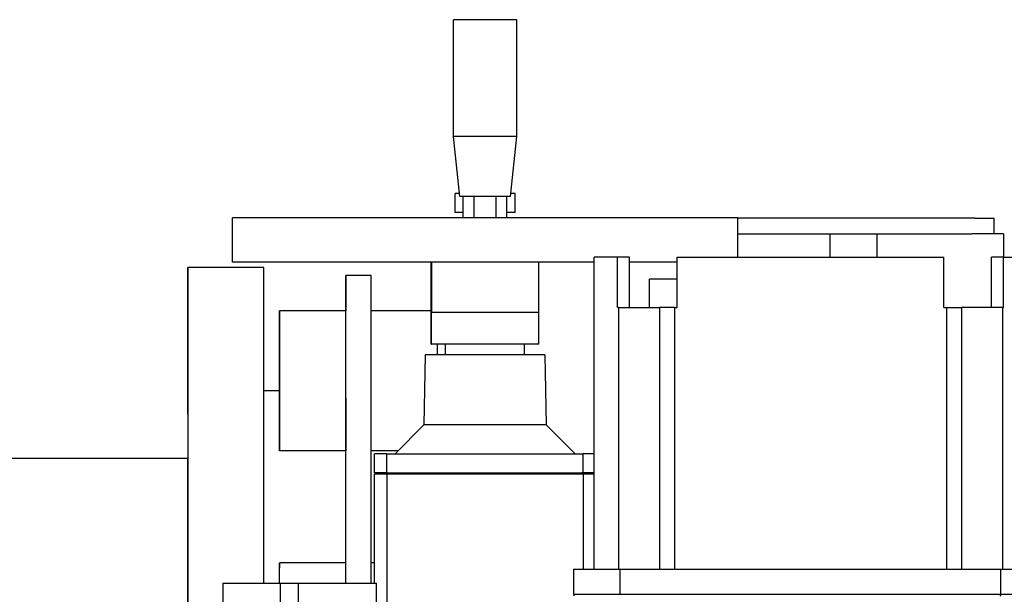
# Model space of a CAD drawing. Extents: x -89225 to 110569, y 13360 to 87647.
# Tile 306 of 478: x 35946 to 36258, y 84684 to 84866. Entities that reach past the tile are written whole.
import ezdxf

# ---------------------------------------------------------------- set-up
doc = ezdxf.new("R2010")
doc.units = 0
doc.layers.add('Iv-Lines 035', color=4, linetype='Continuous')

# ---------------------------------------------------------------- blocks, each defined once
blk = doc.blocks.new('Leidingwerk beluchtingsinstallatie')
for p, q in [((1283424.97, -919367.47), (1283404.92, -919367.47)), ((1283404.92, -919404.44), (1283404.92, -919367.47)), ((1283424.97, -919404.44), (1283424.97, -919367.47)), ((1283424.97, -919404.44), (1283404.92, -919404.44)), ((1283406.92, -919423.47), (1283404.92, -919404.44)), ((1283422.97, -919423.47), (1283424.97, -919404.44)), ((1283406.83, -919422.57), (1283405.43, -919422.57)), ((1283405.43, -919428.57), (1283405.43, -919422.57)), ((1283422.97, -919423.47), (1283406.92, -919423.47)), ((1283408.01, -919430.27), (1283408.01, -919423.47)), ((1283411.48, -919430.27), (1283411.48, -919423.47)), ((1283418.41, -919430.27), (1283418.41, -919423.47)), ((1283421.87, -919430.27), (1283421.87, -919423.47)), ((1283424.43, -919422.57), (1283423.07, -919422.57)), ((1283424.43, -919428.57), (1283424.43, -919422.57)), ((1283408.01, -919428.57), (1283405.43, -919428.57)), ((1283424.43, -919428.57), (1283421.87, -919428.57)), ((1283494.93, -919430.27), (1283334.93, -919430.27)), ((1283334.93, -919444.27), (1283334.93, -919430.27)), ((1283494.93, -919442.67), (1283494.93, -919430.27)), ((1283570.11, -919430.35), (1283494.93, -919430.35)), ((1283570.11, -919430.35), (1283576.11, -919430.35)), ((1283576.11, -919435.35), (1283576.11, -919430.35)), ((1283494.93, -919435.35), (1283524.11, -919435.35)), ((1283524.11, -919435.35), (1283524.11, -919442.67)), ((1283524.11, -919435.35), (1283539.11, -919435.35)), ((1283539.11, -919435.35), (1283569.11, -919435.35)), ((1283539.11, -919442.67), (1283539.11, -919435.35)), ((1283579.11, -919435.35), (1283569.11, -919435.35)), ((1283579.11, -919435.35), (1283579.11, -919442.67)), ((1283449.48, -919444.27), (1283334.93, -919444.27)), ((1283456.91, -919442.67), (1283449.48, -919442.67)), ((1283449.48, -919541.47), (1283449.48, -919442.67)), ((1283460.67, -919442.67), (1283456.91, -919442.67)), ((1283456.91, -919458.67), (1283456.91, -919442.67)), ((1283460.67, -919458.67), (1283460.67, -919442.67)), ((1283475.81, -919444.27), (1283460.67, -919444.27)), ((1283475.81, -919442.67), (1283560.17, -919442.67)), ((1283475.81, -919458.67), (1283475.81, -919442.67)), ((1283560.17, -919458.67), (1283560.17, -919442.67)), ((1283575.28, -919442.67), (1283575.3, -919442.67)), ((1283575.28, -919458.67), (1283575.28, -919442.67)), ((1283579.06, -919442.67), (1283575.3, -919442.67)), ((1283575.3, -919458.67), (1283575.3, -919442.67)), ((1283579.06, -919442.67), (1283586.48, -919442.67)), ((1283579.06, -919458.67), (1283579.06, -919442.67)), ((1283344.87, -919445.97), (1283320.87, -919445.97)), ((1283378.87, -919448.47), (1283370.87, -919448.47)), ((1283466.98, -919449.67), (1283466.97, -919449.67)), ((1283466.97, -919458.67), (1283466.97, -919449.67)), ((1283466.98, -919449.67), (1283466.98, -919449.67)), ((1283466.98, -919449.67), (1283466.98, -919449.67)), ((1283475.81, -919449.67), (1283466.98, -919449.67)), ((1283466.98, -919458.67), (1283466.98, -919449.67)), ((1283466.98, -919458.67), (1283466.98, -919449.67)), ((1283466.98, -919458.67), (1283466.98, -919449.67)), ((1283349.88, -919459.7), (1283349.86, -919459.7)), ((1283370.88, -919459.7), (1283349.88, -919459.7)), ((1283397.93, -919459.7), (1283378.88, -919459.7)), ((1283397.93, -919470.27), (1283397.93, -919460.18)), ((1283431.94, -919460.18), (1283397.94, -919460.18)), ((1283397.94, -919470.27), (1283397.94, -919460.18)), ((1283431.94, -919470.27), (1283431.94, -919460.18)), ((1283457.23, -919458.67), (1283456.91, -919458.67)), ((1283457.23, -919458.67), (1283457.23, -919541.47)), ((1283457.23, -919458.67), (1283470.21, -919458.67)), ((1283470.21, -919458.67), (1283470.21, -919541.47)), ((1283474.93, -919458.67), (1283470.21, -919458.67)), ((1283474.93, -919458.67), (1283475.81, -919458.67)), ((1283474.93, -919458.67), (1283474.93, -919541.47)), ((1283560.17, -919458.67), (1283561.05, -919458.67)), ((1283561.05, -919458.67), (1283565.77, -919458.67)), ((1283561.05, -919458.67), (1283561.05, -919541.47)), ((1283578.74, -919458.67), (1283565.77, -919458.67)), ((1283565.77, -919458.67), (1283565.77, -919541.47)), ((1283578.74, -919458.67), (1283579.06, -919458.67)), ((1283578.74, -919458.67), (1283578.74, -919541.47)), ((1283397.93, -919470.27), (1283397.94, -919470.27)), ((1283431.94, -919470.27), (1283397.94, -919470.27)), ((1283402.43, -919473.67), (1283402.43, -919470.27)), ((1283427.43, -919473.67), (1283427.43, -919470.27)), ((1283349.86, -919472.05), (1283349.86, -919484.97)), ((1283349.88, -919488.71), (1283349.88, -919472.05)), ((1283395.96, -919473.67), (1283395.57, -919495.83)), ((1283433.91, -919473.67), (1283395.96, -919473.67)), ((1283433.91, -919473.67), (1283434.29, -919495.83)), ((1283344.89, -919484.97), (1283349.88, -919484.97)), ((1283349.88, -919487.35), (1283349.88, -919504.02)), ((1283370.88, -919487.35), (1283370.88, -919504.02)), ((1283395.57, -919495.83), (1283386.43, -919504.97)), ((1283434.29, -919495.83), (1283395.57, -919495.83)), ((1283434.29, -919495.83), (1283443.43, -919504.97)), ((1283370.88, -919504.02), (1283349.88, -919504.02)), ((1283387.39, -919504.02), (1283378.89, -919504.02)), ((1283320.87, -919506.43), (1282841.87, -919506.43)), ((1283383.86, -919504.97), (1283379.93, -919504.97)), ((1283379.93, -919510.97), (1283379.93, -919504.97)), ((1283383.86, -919504.97), (1283446.02, -919504.97)), ((1283383.86, -919510.97), (1283383.86, -919504.97)), ((1283449.48, -919504.97), (1283446.02, -919504.97)), ((1283446.02, -919510.97), (1283446.02, -919504.97)), ((1283383.86, -919510.97), (1283379.93, -919510.97)), ((1283380.43, -919510.97), (1283379.93, -919511.47)), ((1283383.86, -919511.47), (1283379.93, -919511.47)), ((1283379.93, -919545.97), (1283379.93, -919511.47)), ((1283383.86, -919510.97), (1283446.02, -919510.97)), ((1283446.02, -919511.47), (1283383.86, -919511.47)), ((1283383.86, -919511.47), (1283383.86, -919563.42)), ((1283449.48, -919510.97), (1283446.02, -919510.97)), ((1283449.48, -919511.47), (1283446.02, -919511.47)), ((1283446.02, -919511.47), (1283446.02, -919541.47)), ((1283449.43, -919510.97), (1283449.48, -919511.02)), ((1283349.89, -919545.97), (1283349.89, -919541.05)), ((1283370.9, -919539.53), (1283349.9, -919539.53)), ((1283379.93, -919539.53), (1283378.9, -919539.53)), ((1283442.98, -919541.47), (1283457.77, -919541.47)), ((1283442.98, -919541.47), (1283442.98, -919549.47)), ((1283457.77, -919549.47), (1283457.77, -919541.47)), ((1283457.77, -919541.47), (1283578.2, -919541.47)), ((1283578.2, -919541.47), (1283592.98, -919541.47)), ((1283578.2, -919549.47), (1283578.2, -919541.47)), ((1283331.94, -919545.97), (1283331.93, -919545.97)), ((1283331.93, -919545.97), (1283331.93, -919571.86)), ((1283331.94, -919545.97), (1283350.05, -919545.97)), ((1283331.94, -919545.97), (1283331.94, -919571.86)), ((1283350.05, -919545.97), (1283355.78, -919545.97)), ((1283350.05, -919545.97), (1283350.05, -919567.92)), ((1283355.78, -919545.97), (1283380.61, -919545.97)), ((1283355.78, -919545.97), (1283355.78, -919567.12)), ((1283380.61, -919560.15), (1283380.61, -919545.97)), ((1283443.48, -919549.47), (1283442.98, -919549.97)), ((1283442.98, -919549.47), (1283457.77, -919549.47)), ((1283457.77, -919549.47), (1283578.2, -919549.47)), ((1283578.2, -919549.47), (1283588.18, -919549.47))]:
    blk.add_line(p, q)
for centre, major_axis, start_param, end_param in [((1283320.87, -919615.97), (0, 170), 4.898391, 7.153805), ((1283370.87, -919615.97), (0, 167.5), 5.890486, 6.651408), ((1283344.87, -919615.97), (0, 170), 5.136779, 6.283185), ((1283378.87, -919615.97), (0, 167.5), 5.890486, 6.283185), ((1283349.86, -919479.7), (0, 20), 5.105088, 8.120746), ((1283349.88, -919479.7), (0, 20), 4.31969, 7.461283), ((1283370.88, -919479.7), (0, 20), 5.890487, 6.283186), ((1283370.87, -919615.97), (0, -167.5), 2.001943, 2.748898), ((1283370.88, -919479.7), (0, -20), 1.1781, 2.748898), ((1283378.87, -919615.97), (0, -167.5), 2.001943, 2.748898), ((1283349.86, -919479.7), (0, 8.75), 4.06571, 8.500664), ((1283399.88, -919479.7), (0, -20), 1.876946, 2.061662), ((1283349.87, -919615.97), (0, 131), 5.737215, 6.043757), ((1283370.87, -919615.97), (0, 131), 5.335489, 5.737215), ((1283320.87, -919615.97), (0, 109.55), 5.003264, 6.296697), ((1283349.9, -919559.53), (0, 20), 5.457032, 6.675884), ((1283370.9, -919559.53), (0, 20), 5.457033, 6.283186)]:
    blk.add_ellipse(centre, major_axis=major_axis, ratio=0.000191, start_param=start_param, end_param=end_param)
for centre, major_axis in [((1283320.86, -919478.1), (0, 11)), ((1283320.88, -919481.42), (0, 11)), ((1283349.88, -919479.7), (0, 8.75))]:
    blk.add_ellipse(centre, major_axis=major_axis, ratio=0.000191)
for points, knots in [([(1283397.94, -919444.27), (1283397.94, -919444.35), (1283397.94, -919444.42), (1283397.94, -919444.49), (1283397.94, -919444.66), (1283397.94, -919444.82), (1283397.94, -919444.98), (1283397.94, -919445.14), (1283397.94, -919445.31), (1283397.94, -919445.47), (1283397.94, -919445.63), (1283397.94, -919445.79), (1283397.94, -919445.95), (1283397.94, -919446.11), (1283397.94, -919446.27), (1283397.94, -919446.42), (1283397.94, -919446.58), (1283397.94, -919446.74), (1283397.94, -919446.9), (1283397.94, -919447.05), (1283397.94, -919447.21), (1283397.94, -919447.37), (1283397.94, -919447.52), (1283397.94, -919447.67), (1283397.94, -919447.83), (1283397.94, -919447.98), (1283397.94, -919448.13), (1283397.94, -919448.29), (1283397.94, -919448.44), (1283397.94, -919448.59), (1283397.94, -919448.74), (1283397.94, -919448.92), (1283397.94, -919449.09), (1283397.94, -919449.27), (1283397.94, -919449.45), (1283397.94, -919449.62), (1283397.94, -919449.79), (1283397.94, -919449.88), (1283397.94, -919449.97), (1283397.94, -919450.05), (1283397.94, -919450.14), (1283397.94, -919450.22), (1283397.94, -919450.3), (1283397.94, -919450.39), (1283397.94, -919450.47), (1283397.94, -919450.55), (1283397.94, -919450.64), (1283397.94, -919450.72), (1283397.94, -919450.8), (1283397.94, -919450.88), (1283397.94, -919450.96), (1283397.94, -919451.04), (1283397.94, -919451.12), (1283397.94, -919451.2), (1283397.94, -919451.28), (1283397.94, -919451.35), (1283397.94, -919451.43), (1283397.94, -919451.51), (1283397.94, -919451.58), (1283397.94, -919451.66), (1283397.94, -919451.73), (1283397.94, -919451.81), (1283397.94, -919451.88), (1283397.94, -919451.95), (1283397.94, -919452.03), (1283397.94, -919452.1), (1283397.94, -919452.17), (1283397.94, -919452.24), (1283397.94, -919452.31), (1283397.94, -919452.38), (1283397.94, -919452.45), (1283397.94, -919452.51), (1283397.94, -919452.58), (1283397.93, -919452.65), (1283397.93, -919452.71), (1283397.93, -919452.77), (1283397.93, -919452.84), (1283397.93, -919452.9), (1283397.93, -919452.96), (1283397.93, -919453.08), (1283397.93, -919453.2), (1283397.93, -919453.31), (1283397.93, -919453.41), (1283397.93, -919453.52), (1283397.93, -919453.61), (1283397.93, -919453.66), (1283397.93, -919453.7), (1283397.93, -919453.75), (1283397.93, -919453.79), (1283397.93, -919453.83), (1283397.93, -919453.87), (1283397.93, -919453.91), (1283397.93, -919453.95), (1283397.93, -919453.98), (1283397.93, -919454.01), (1283397.93, -919454.05), (1283397.93, -919454.08), (1283397.93, -919454.11), (1283397.93, -919454.14), (1283397.93, -919454.16), (1283397.93, -919454.19), (1283397.93, -919454.21), (1283397.93, -919454.23), (1283397.93, -919454.25), (1283397.93, -919454.27), (1283397.93, -919454.28), (1283397.93, -919454.3), (1283397.93, -919454.31), (1283397.93, -919454.32), (1283397.93, -919454.33), (1283397.93, -919454.34), (1283397.93, -919454.35), (1283397.93, -919454.35), (1283397.93, -919454.35), (1283397.93, -919454.35), (1283397.93, -919454.35), (1283397.93, -919454.35), (1283397.93, -919454.35), (1283397.93, -919454.34), (1283397.93, -919454.33), (1283397.93, -919454.32), (1283397.93, -919454.31), (1283397.93, -919454.3), (1283397.93, -919454.28), (1283397.93, -919454.27), (1283397.93, -919454.25), (1283397.93, -919454.23), (1283397.93, -919454.21), (1283397.93, -919454.19), (1283397.93, -919454.16), (1283397.93, -919454.14), (1283397.93, -919454.11), (1283397.93, -919454.08), (1283397.93, -919454.05), (1283397.93, -919454.02), (1283397.93, -919453.98), (1283397.93, -919453.95), (1283397.93, -919453.91), (1283397.93, -919453.87), (1283397.93, -919453.84), (1283397.93, -919453.79), (1283397.93, -919453.75), (1283397.93, -919453.71), (1283397.93, -919453.66), (1283397.93, -919453.62), (1283397.93, -919453.52), (1283397.93, -919453.42), (1283397.93, -919453.31), (1283397.93, -919453.21), (1283397.93, -919453.09), (1283397.93, -919452.97), (1283397.93, -919452.91), (1283397.93, -919452.85), (1283397.93, -919452.79), (1283397.93, -919452.72), (1283397.93, -919452.66), (1283397.93, -919452.59), (1283397.93, -919452.53), (1283397.93, -919452.46), (1283397.93, -919452.39), (1283397.93, -919452.32), (1283397.93, -919452.25), (1283397.93, -919452.18), (1283397.93, -919452.11), (1283397.93, -919452.04), (1283397.93, -919451.97), (1283397.93, -919451.9), (1283397.93, -919451.82), (1283397.93, -919451.75), (1283397.93, -919451.67), (1283397.93, -919451.6), (1283397.93, -919451.52), (1283397.93, -919451.45), (1283397.93, -919451.37), (1283397.93, -919451.29), (1283397.93, -919451.21), (1283397.93, -919451.14), (1283397.93, -919451.06), (1283397.93, -919450.98), (1283397.93, -919450.9), (1283397.93, -919450.82), (1283397.93, -919450.73), (1283397.93, -919450.65), (1283397.93, -919450.57), (1283397.93, -919450.49), (1283397.93, -919450.41), (1283397.93, -919450.32), (1283397.93, -919450.24), (1283397.93, -919450.15), (1283397.93, -919450.07), (1283397.93, -919449.98), (1283397.93, -919449.9), (1283397.93, -919449.81), (1283397.93, -919449.64), (1283397.93, -919449.47), (1283397.93, -919449.29), (1283397.93, -919449.11), (1283397.93, -919448.94), (1283397.93, -919448.76), (1283397.93, -919448.61), (1283397.93, -919448.46), (1283397.93, -919448.31), (1283397.93, -919448.15), (1283397.93, -919448), (1283397.93, -919447.85), (1283397.93, -919447.69), (1283397.93, -919447.54), (1283397.93, -919447.39), (1283397.93, -919447.23), (1283397.93, -919447.07), (1283397.93, -919446.92), (1283397.93, -919446.76), (1283397.93, -919446.6), (1283397.93, -919446.44), (1283397.93, -919446.29), (1283397.93, -919446.13), (1283397.93, -919445.97), (1283397.93, -919445.81), (1283397.93, -919445.65), (1283397.93, -919445.49), (1283397.93, -919445.33), (1283397.93, -919445.17), (1283397.93, -919445), (1283397.93, -919444.84), (1283397.93, -919444.68), (1283397.93, -919444.52), (1283397.93, -919444.44), (1283397.93, -919444.35), (1283397.93, -919444.27)], [27.154389, 27.154389, 27.154389, 27.154389, 27.698456, 27.698456, 27.698456, 28.902745, 28.902745, 28.902745, 30.107018, 30.107018, 30.107018, 31.311278, 31.311278, 31.311278, 32.515528, 32.515528, 32.515528, 33.71979, 33.71979, 33.71979, 34.924325, 34.924325, 34.924325, 36.129133, 36.129133, 36.129133, 37.334092, 37.334092, 37.334092, 38.539095, 38.539095, 38.539095, 39.992083, 39.992083, 39.992083, 41.444904, 41.444904, 41.444904, 42.17123, 42.17123, 42.17123, 42.897498, 42.897498, 42.897498, 43.623707, 43.623707, 43.623707, 44.349862, 44.349862, 44.349862, 45.075973, 45.075973, 45.075973, 45.802051, 45.802051, 45.802051, 46.528112, 46.528112, 46.528112, 47.254173, 47.254173, 47.254173, 47.981048, 47.981048, 47.981048, 48.709538, 48.709538, 48.709538, 49.439369, 49.439369, 49.439369, 50.170279, 50.170279, 50.170279, 50.902022, 50.902022, 50.902022, 51.634363, 51.634363, 51.634363, 53.099988, 53.099988, 53.099988, 54.56561, 54.56561, 54.56561, 55.298014, 55.298014, 55.298014, 56.02997, 56.02997, 56.02997, 56.76137, 56.76137, 56.76137, 57.492129, 57.492129, 57.492129, 58.222187, 58.222187, 58.222187, 58.951509, 58.951509, 58.951509, 59.680092, 59.680092, 59.680092, 60.407962, 60.407962, 60.407962, 61.135182, 61.135182, 61.135182, 61.861858, 61.861858, 61.861858, 62.588138, 62.588138, 62.588138, 63.314226, 63.314226, 63.314226, 64.040308, 64.040308, 64.040308, 64.76654, 64.76654, 64.76654, 65.49307, 65.49307, 65.49307, 66.220008, 66.220008, 66.220008, 66.947423, 66.947423, 66.947423, 67.675354, 67.675354, 67.675354, 68.403806, 68.403806, 68.403806, 69.132758, 69.132758, 69.132758, 70.591938, 70.591938, 70.591938, 72.052209, 72.052209, 72.052209, 72.782439, 72.782439, 72.782439, 73.512524, 73.512524, 73.512524, 74.242283, 74.242283, 74.242283, 74.971518, 74.971518, 74.971518, 75.700014, 75.700014, 75.700014, 76.42754, 76.42754, 76.42754, 77.15392, 77.15392, 77.15392, 77.87998, 77.87998, 77.87998, 78.606043, 78.606043, 78.606043, 79.332125, 79.332125, 79.332125, 80.05824, 80.05824, 80.05824, 80.784398, 80.784398, 80.784398, 81.510606, 81.510606, 81.510606, 82.236869, 82.236869, 82.236869, 83.689555, 83.689555, 83.689555, 85.142427, 85.142427, 85.142427, 86.347366, 86.347366, 86.347366, 87.55231, 87.55231, 87.55231, 88.757173, 88.757173, 88.757173, 89.961852, 89.961852, 89.961852, 91.166234, 91.166234, 91.166234, 92.370484, 92.370484, 92.370484, 93.574741, 93.574741, 93.574741, 94.779009, 94.779009, 94.779009, 95.983291, 95.983291, 95.983291, 96.579562, 96.579562, 96.579562, 96.579562]), ([(1283397.93, -919460.18), (1283397.93, -919460.06), (1283397.93, -919459.93), (1283397.93, -919459.8), (1283397.93, -919459.67), (1283397.93, -919459.54), (1283397.93, -919459.41), (1283397.93, -919459.28), (1283397.93, -919459.14), (1283397.93, -919459), (1283397.93, -919458.86), (1283397.93, -919458.72), (1283397.93, -919458.58), (1283397.93, -919458.43), (1283397.93, -919458.29), (1283397.93, -919458.14), (1283397.93, -919457.99), (1283397.93, -919457.85), (1283397.93, -919457.69), (1283397.93, -919457.54), (1283397.93, -919457.39), (1283397.93, -919457.24), (1283397.93, -919457.08), (1283397.93, -919456.93), (1283397.93, -919456.77), (1283397.93, -919456.61), (1283397.93, -919456.46), (1283397.93, -919456.3), (1283397.93, -919456.14), (1283397.93, -919455.98), (1283397.93, -919455.82), (1283397.93, -919455.65), (1283397.93, -919455.49), (1283397.93, -919455.33), (1283397.93, -919455.17), (1283397.93, -919455), (1283397.93, -919454.84), (1283397.93, -919454.67), (1283397.93, -919454.5), (1283397.93, -919454.34), (1283397.93, -919454.17), (1283397.93, -919454), (1283397.93, -919453.83), (1283397.93, -919453.66), (1283397.93, -919453.5), (1283397.93, -919453.33), (1283397.93, -919453.15), (1283397.93, -919452.98), (1283397.93, -919452.81), (1283397.93, -919452.64), (1283397.93, -919452.47), (1283397.93, -919452.3), (1283397.93, -919452.12), (1283397.93, -919451.95), (1283397.93, -919451.78), (1283397.93, -919451.6), (1283397.93, -919451.43), (1283397.93, -919451.26), (1283397.93, -919451.08), (1283397.93, -919450.91), (1283397.93, -919450.73), (1283397.93, -919450.56), (1283397.93, -919450.38), (1283397.93, -919450.2), (1283397.93, -919450.03), (1283397.93, -919449.85), (1283397.93, -919449.67), (1283397.93, -919449.32), (1283397.93, -919448.96), (1283397.93, -919448.61), (1283397.93, -919448.25), (1283397.93, -919447.89), (1283397.93, -919447.53), (1283397.93, -919447.17), (1283397.93, -919446.81), (1283397.93, -919446.45), (1283397.93, -919446.09), (1283397.93, -919445.73), (1283397.93, -919445.37), (1283397.93, -919445), (1283397.93, -919444.64), (1283397.93, -919444.27)], [0, 0, 0, 0, 1.200165, 1.200165, 1.200165, 2.400403, 2.400403, 2.400403, 3.600818, 3.600818, 3.600818, 4.80147, 4.80147, 4.80147, 6.002368, 6.002368, 6.002368, 7.203474, 7.203474, 7.203474, 8.404706, 8.404706, 8.404706, 9.605937, 9.605937, 9.605937, 10.807007, 10.807007, 10.807007, 12.007719, 12.007719, 12.007719, 13.207963, 13.207963, 13.207963, 14.408148, 14.408148, 14.408148, 15.608353, 15.608353, 15.608353, 16.808582, 16.808582, 16.808582, 18.008839, 18.008839, 18.008839, 19.209119, 19.209119, 19.209119, 20.409416, 20.409416, 20.409416, 21.609718, 21.609718, 21.609718, 22.810008, 22.810008, 22.810008, 24.010268, 24.010268, 24.010268, 25.210475, 25.210475, 25.210475, 26.410652, 26.410652, 26.410652, 28.811011, 28.811011, 28.811011, 31.211388, 31.211388, 31.211388, 33.611789, 33.611789, 33.611789, 36.012213, 36.012213, 36.012213, 38.412648, 38.412648, 38.412648, 38.412648]), ([(1283397.94, -919444.27), (1283397.94, -919444.64), (1283397.94, -919445), (1283397.94, -919445.37), (1283397.94, -919445.73), (1283397.94, -919446.09), (1283397.94, -919446.45), (1283397.94, -919446.81), (1283397.94, -919447.17), (1283397.94, -919447.53), (1283397.94, -919447.89), (1283397.94, -919448.25), (1283397.94, -919448.61), (1283397.94, -919448.96), (1283397.94, -919449.32), (1283397.94, -919449.67), (1283397.94, -919449.85), (1283397.94, -919450.03), (1283397.94, -919450.2), (1283397.94, -919450.38), (1283397.94, -919450.56), (1283397.94, -919450.73), (1283397.94, -919450.91), (1283397.94, -919451.08), (1283397.94, -919451.26), (1283397.94, -919451.43), (1283397.94, -919451.6), (1283397.94, -919451.78), (1283397.94, -919451.95), (1283397.94, -919452.12), (1283397.94, -919452.3), (1283397.94, -919452.47), (1283397.94, -919452.64), (1283397.94, -919452.81), (1283397.94, -919452.98), (1283397.94, -919453.15), (1283397.94, -919453.32), (1283397.94, -919453.49), (1283397.94, -919453.66), (1283397.94, -919453.83), (1283397.94, -919454), (1283397.94, -919454.17), (1283397.94, -919454.34), (1283397.94, -919454.5), (1283397.94, -919454.67), (1283397.94, -919454.83), (1283397.94, -919455), (1283397.94, -919455.16), (1283397.94, -919455.33), (1283397.94, -919455.49), (1283397.94, -919455.65), (1283397.94, -919455.82), (1283397.94, -919455.98), (1283397.94, -919456.14), (1283397.94, -919456.3), (1283397.94, -919456.46), (1283397.94, -919456.61), (1283397.94, -919456.77), (1283397.94, -919456.93), (1283397.94, -919457.08), (1283397.94, -919457.24), (1283397.94, -919457.39), (1283397.94, -919457.54), (1283397.94, -919457.69), (1283397.94, -919457.85), (1283397.94, -919457.99), (1283397.94, -919458.14), (1283397.94, -919458.29), (1283397.94, -919458.43), (1283397.94, -919458.58), (1283397.94, -919458.72), (1283397.94, -919458.86), (1283397.94, -919459), (1283397.94, -919459.14), (1283397.94, -919459.28), (1283397.94, -919459.41), (1283397.94, -919459.54), (1283397.94, -919459.67), (1283397.94, -919459.8), (1283397.94, -919459.93), (1283397.94, -919460.06), (1283397.94, -919460.18)], [0, 0, 0, 0, 2.400379, 2.400379, 2.400379, 4.800739, 4.800739, 4.800739, 7.201078, 7.201078, 7.201078, 9.6014, 9.6014, 9.6014, 12.001716, 12.001716, 12.001716, 13.201912, 13.201912, 13.201912, 14.402148, 14.402148, 14.402148, 15.602407, 15.602407, 15.602407, 16.802671, 16.802671, 16.802671, 18.00293, 18.00293, 18.00293, 19.203174, 19.203174, 19.203174, 20.403398, 20.403398, 20.403398, 21.603598, 21.603598, 21.603598, 22.803778, 22.803778, 22.803778, 24.003942, 24.003942, 24.003942, 25.204155, 25.204155, 25.204155, 26.404737, 26.404737, 26.404737, 27.605599, 27.605599, 27.605599, 28.806587, 28.806587, 28.806587, 30.007572, 30.007572, 30.007572, 31.208459, 31.208459, 31.208459, 32.409181, 32.409181, 32.409181, 33.60971, 33.60971, 33.60971, 34.810054, 34.810054, 34.810054, 36.01026, 36.01026, 36.01026, 37.210415, 37.210415, 37.210415, 38.412648, 38.412648, 38.412648, 38.412648]), ([(1283431.94, -919460.18), (1283431.94, -919460.06), (1283431.94, -919459.93), (1283431.94, -919459.8), (1283431.94, -919459.67), (1283431.94, -919459.54), (1283431.94, -919459.41), (1283431.94, -919459.28), (1283431.94, -919459.14), (1283431.94, -919459), (1283431.94, -919458.86), (1283431.94, -919458.72), (1283431.94, -919458.58), (1283431.94, -919458.43), (1283431.94, -919458.29), (1283431.94, -919458.14), (1283431.94, -919457.99), (1283431.94, -919457.85), (1283431.94, -919457.69), (1283431.94, -919457.54), (1283431.94, -919457.39), (1283431.94, -919457.24), (1283431.94, -919457.08), (1283431.94, -919456.93), (1283431.94, -919456.77), (1283431.94, -919456.61), (1283431.94, -919456.46), (1283431.94, -919456.3), (1283431.94, -919456.14), (1283431.94, -919455.98), (1283431.94, -919455.82), (1283431.94, -919455.65), (1283431.94, -919455.49), (1283431.94, -919455.33), (1283431.94, -919455.17), (1283431.94, -919455), (1283431.94, -919454.84), (1283431.94, -919454.67), (1283431.94, -919454.5), (1283431.94, -919454.34), (1283431.94, -919454.17), (1283431.94, -919454), (1283431.94, -919453.83), (1283431.94, -919453.66), (1283431.94, -919453.5), (1283431.94, -919453.33), (1283431.94, -919453.15), (1283431.94, -919452.98), (1283431.94, -919452.81), (1283431.94, -919452.64), (1283431.94, -919452.47), (1283431.94, -919452.3), (1283431.94, -919452.12), (1283431.94, -919451.95), (1283431.94, -919451.78), (1283431.94, -919451.6), (1283431.94, -919451.43), (1283431.94, -919451.26), (1283431.94, -919451.08), (1283431.94, -919450.91), (1283431.94, -919450.73), (1283431.94, -919450.56), (1283431.94, -919450.38), (1283431.94, -919450.2), (1283431.94, -919450.03), (1283431.94, -919449.85), (1283431.94, -919449.67), (1283431.94, -919449.32), (1283431.94, -919448.96), (1283431.94, -919448.61), (1283431.94, -919448.25), (1283431.94, -919447.89), (1283431.94, -919447.53), (1283431.94, -919447.17), (1283431.94, -919446.81), (1283431.94, -919446.45), (1283431.94, -919446.09), (1283431.94, -919445.73), (1283431.94, -919445.37), (1283431.94, -919445), (1283431.94, -919444.64), (1283431.94, -919444.27)], [0, 0, 0, 0, 1.200165, 1.200165, 1.200165, 2.400403, 2.400403, 2.400403, 3.600819, 3.600819, 3.600819, 4.801471, 4.801471, 4.801471, 6.002368, 6.002368, 6.002368, 7.203474, 7.203474, 7.203474, 8.404706, 8.404706, 8.404706, 9.605938, 9.605938, 9.605938, 10.807008, 10.807008, 10.807008, 12.00772, 12.00772, 12.00772, 13.207963, 13.207963, 13.207963, 14.408149, 14.408149, 14.408149, 15.608354, 15.608354, 15.608354, 16.808583, 16.808583, 16.808583, 18.00884, 18.00884, 18.00884, 19.20912, 19.20912, 19.20912, 20.409417, 20.409417, 20.409417, 21.609719, 21.609719, 21.609719, 22.810009, 22.810009, 22.810009, 24.010269, 24.010269, 24.010269, 25.210477, 25.210477, 25.210477, 26.410653, 26.410653, 26.410653, 28.811012, 28.811012, 28.811012, 31.21139, 31.21139, 31.21139, 33.611791, 33.611791, 33.611791, 36.012215, 36.012215, 36.012215, 38.41265, 38.41265, 38.41265, 38.41265]), ([(1283384.28, -919510.97), (1283384.24, -919511.02), (1283384.21, -919511.06), (1283384.17, -919511.1), (1283384.14, -919511.14), (1283384.1, -919511.18), (1283384.07, -919511.22), (1283384.04, -919511.27), (1283384, -919511.31), (1283383.97, -919511.35), (1283383.93, -919511.39), (1283383.9, -919511.43), (1283383.86, -919511.47)], [0, 0, 0, 0, 0.1916945, 0.1916945, 0.1916945, 0.3833889, 0.3833889, 0.3833889, 0.5750834, 0.5750834, 0.5750834, 0.7667777, 0.7667777, 0.7667777, 0.7667777]), ([(1283446.02, -919511.47), (1283446, -919511.45), (1283445.98, -919511.43), (1283445.96, -919511.41), (1283445.95, -919511.39), (1283445.93, -919511.37), (1283445.91, -919511.35), (1283445.88, -919511.31), (1283445.84, -919511.27), (1283445.81, -919511.22), (1283445.78, -919511.18), (1283445.74, -919511.14), (1283445.71, -919511.1), (1283445.69, -919511.08), (1283445.67, -919511.06), (1283445.66, -919511.04), (1283445.64, -919511.02), (1283445.62, -919510.99), (1283445.6, -919510.97)], [0, 0, 0, 0, 0.095847, 0.095847, 0.095847, 0.1916941, 0.1916941, 0.1916941, 0.3833884, 0.3833884, 0.3833884, 0.5750829, 0.5750829, 0.5750829, 0.6709303, 0.6709303, 0.6709303, 0.7667777, 0.7667777, 0.7667777, 0.7667777]), ([(1283577.83, -919549.47), (1283577.86, -919549.52), (1283577.89, -919549.56), (1283577.92, -919549.6), (1283577.96, -919549.64), (1283577.99, -919549.68), (1283578.02, -919549.72), (1283578.05, -919549.77), (1283578.08, -919549.81), (1283578.11, -919549.85), (1283578.14, -919549.89), (1283578.17, -919549.93), (1283578.2, -919549.97)], [0, 0, 0, 0, 0.1810867, 0.1810867, 0.1810867, 0.3621733, 0.3621733, 0.3621733, 0.5432599, 0.5432599, 0.5432599, 0.7243465, 0.7243465, 0.7243465, 0.7243465])]:
    blk.add_open_spline(points, degree=3, knots=knots)

msp = doc.modelspace()

# ---------------------------------------------------------------- block references
at = {"layer": 'Iv-Lines 035'}
msp.add_blockref('Leidingwerk beluchtingsinstallatie', (-1247321.42, 1004233.53), dxfattribs=at)

doc.saveas('drawing.dxf')
